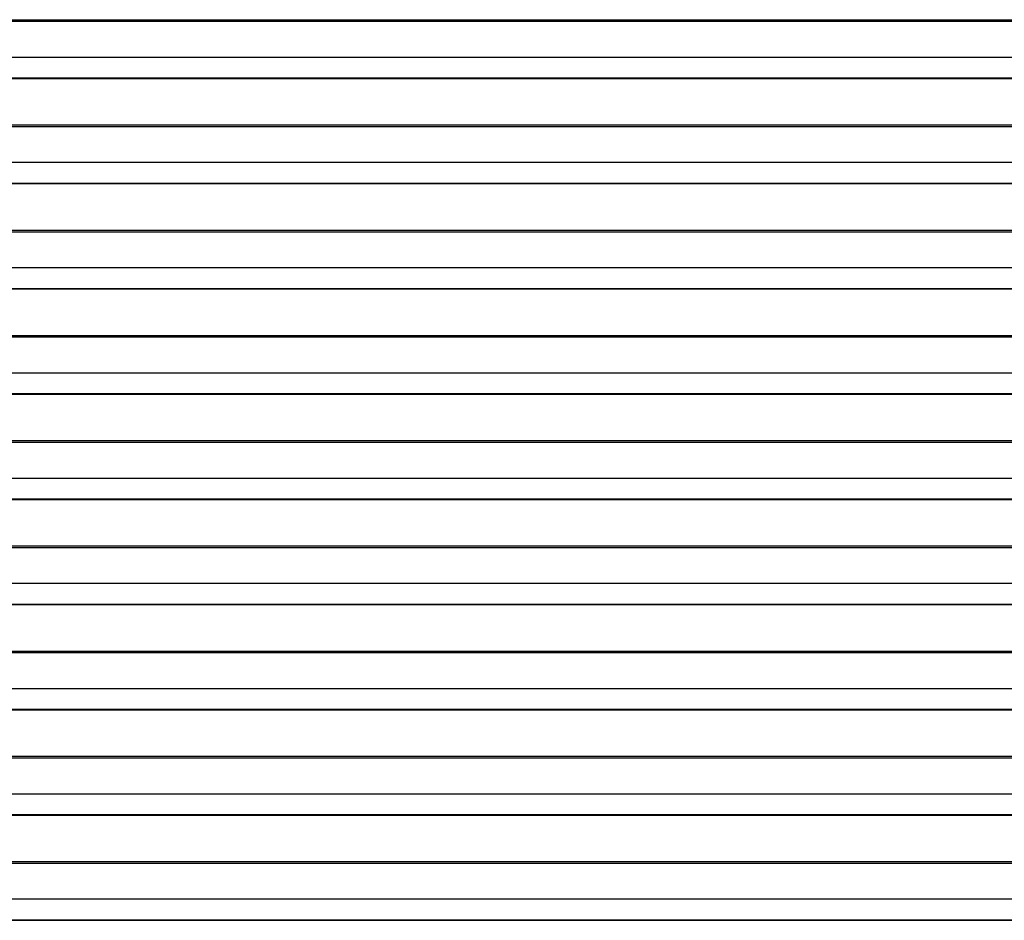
# Model space of a CAD drawing. Header units: millimetres. Extents: x 0 to 39025, y -31299 to 8400.
# Tile 320 of 382: x 14512 to 14924, y 2147 to 2523. Entities that reach past the tile are written whole.
import ezdxf

# ---------------------------------------------------------------- set-up
doc = ezdxf.new("R2010")
doc.units = ezdxf.units.MM

# ---------------------------------------------------------------- blocks, each defined once
blk = doc.blocks.new('*U61')
at = {"lineweight": 25}
for points in [[(7.21, 1076.77), (7.21, 1076.77), (1142.79, 1076.77), (1142.79, 1076.77)], [(7.21, 1076.12), (7.21, 1076.12), (1142.79, 1076.12), (1142.79, 1076.12)], [(247, 1061.16), (247, 1061.16), (818, 1061.16), (818, 1061.16)], [(16.21, 1052.45), (16.21, 1052.45), (1133.33, 1052.45), (1133.33, 1052.45)], [(16.21, 1052.23), (16.21, 1052.23), (1133.33, 1052.23), (1133.33, 1052.23)], [(7.21, 1032.8), (7.21, 1032.8), (1142.79, 1032.8), (1142.79, 1032.8)], [(7.21, 1032.14), (7.21, 1032.14), (1142.79, 1032.14), (1142.79, 1032.14)], [(247, 1017.19), (247, 1017.19), (818, 1017.19), (818, 1017.19)], [(16.21, 1008.47), (16.21, 1008.47), (1133.33, 1008.47), (1133.33, 1008.47)], [(16.21, 1008.25), (16.21, 1008.25), (1133.33, 1008.25), (1133.33, 1008.25)], [(7.21, 988.83), (7.21, 988.83), (1142.79, 988.83), (1142.79, 988.83)], [(7.21, 988.17), (7.21, 988.17), (1142.79, 988.17), (1142.79, 988.17)], [(247, 973.21), (247, 973.21), (818, 973.21), (818, 973.21)], [(16.21, 964.5), (16.21, 964.5), (1133.33, 964.5), (1133.33, 964.5)], [(16.21, 964.28), (16.21, 964.28), (1133.33, 964.28), (1133.33, 964.28)], [(7.21, 944.85), (7.21, 944.85), (1142.79, 944.85), (1142.79, 944.85)], [(7.21, 944.2), (7.21, 944.2), (1142.79, 944.2), (1142.79, 944.2)], [(247, 929.24), (247, 929.24), (818, 929.24), (818, 929.24)], [(16.21, 920.53), (16.21, 920.53), (1133.33, 920.53), (1133.33, 920.53)], [(16.21, 920.31), (16.21, 920.31), (1133.33, 920.31), (1133.33, 920.31)], [(7.21, 900.88), (7.21, 900.88), (1142.79, 900.88), (1142.79, 900.88)], [(7.21, 900.23), (7.21, 900.23), (1142.79, 900.23), (1142.79, 900.23)], [(247, 885.26), (247, 885.26), (818, 885.26), (818, 885.26)], [(16.21, 876.55), (16.21, 876.55), (1133.33, 876.55), (1133.33, 876.55)], [(16.21, 876.33), (16.21, 876.33), (1133.33, 876.33), (1133.33, 876.33)], [(7.21, 856.9), (7.21, 856.9), (1142.79, 856.9), (1142.79, 856.9)], [(7.21, 856.25), (7.21, 856.25), (1142.79, 856.25), (1142.79, 856.25)], [(247, 841.29), (247, 841.29), (818, 841.29), (818, 841.29)], [(16.21, 832.58), (16.21, 832.58), (1133.33, 832.58), (1133.33, 832.58)], [(16.21, 832.36), (16.21, 832.36), (1133.33, 832.36), (1133.33, 832.36)], [(7.21, 812.93), (7.21, 812.93), (1142.79, 812.93), (1142.79, 812.93)], [(7.21, 812.28), (7.21, 812.28), (1142.79, 812.28), (1142.79, 812.28)], [(247, 797.32), (247, 797.32), (818, 797.32), (818, 797.32)], [(16.21, 788.61), (16.21, 788.61), (1133.33, 788.61), (1133.33, 788.61)], [(16.21, 788.38), (16.21, 788.38), (1133.33, 788.38), (1133.33, 788.38)], [(7.21, 768.96), (7.21, 768.96), (1142.79, 768.96), (1142.79, 768.96)], [(7.21, 768.31), (7.21, 768.31), (1142.79, 768.31), (1142.79, 768.31)], [(247, 753.34), (247, 753.34), (818, 753.34), (818, 753.34)], [(16.21, 744.64), (16.21, 744.64), (1133.33, 744.64), (1133.33, 744.64)], [(16.21, 744.42), (16.21, 744.42), (1133.33, 744.42), (1133.33, 744.42)], [(7.21, 724.98), (7.21, 724.98), (1142.79, 724.98), (1142.79, 724.98)], [(7.21, 724.33), (7.21, 724.33), (1142.79, 724.33), (1142.79, 724.33)], [(247, 709.37), (247, 709.37), (818, 709.37), (818, 709.37)], [(16.21, 700.66), (16.21, 700.66), (1133.33, 700.66), (1133.33, 700.66)], [(16.21, 700.44), (16.21, 700.44), (1133.33, 700.44), (1133.33, 700.44)]]:
    blk.add_open_spline(points, degree=3, dxfattribs=at)

msp = doc.modelspace()

# ---------------------------------------------------------------- block references
at = {"color": 1}
msp.add_blockref('*U61', (14184.86, 1446.21), dxfattribs=at)

doc.saveas('drawing.dxf')
